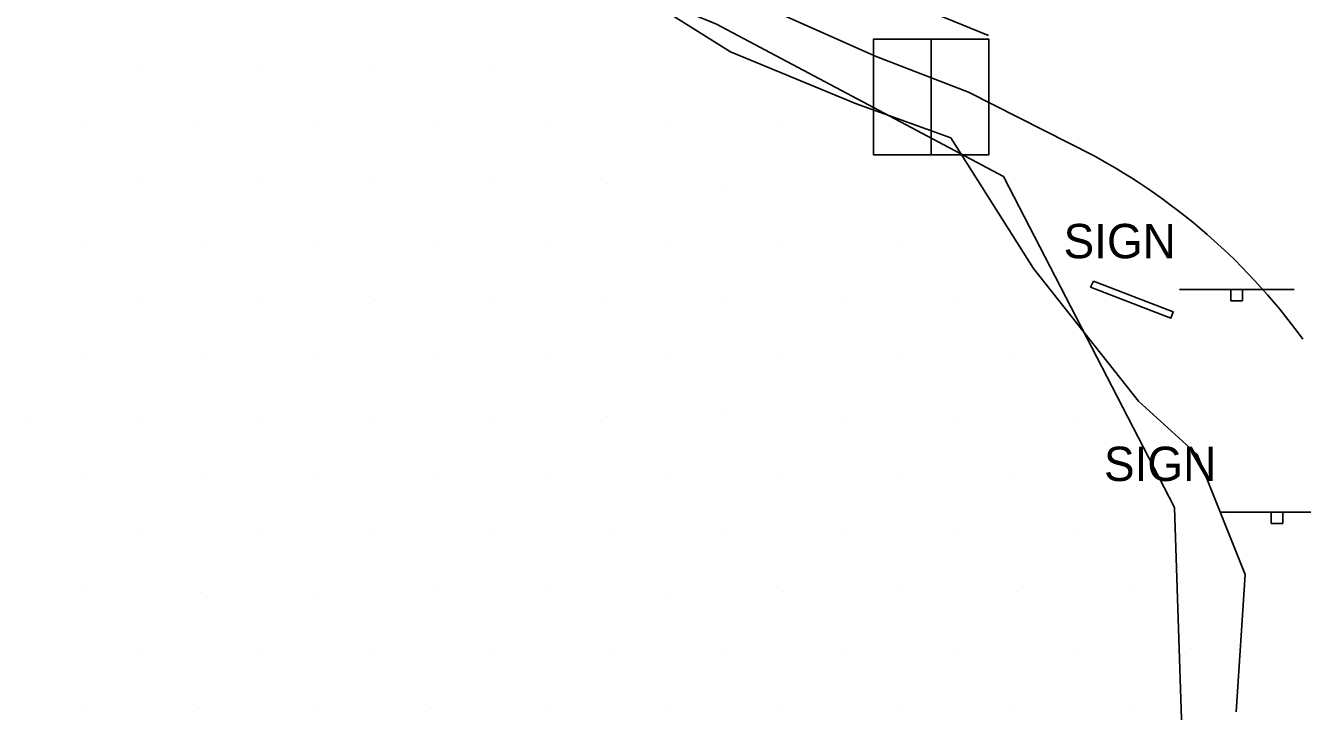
# Model space of a CAD drawing. Extents: x 1602514 to 1609837, y 863887 to 871157.
# Drawn here: x 1605195.3 to 1605427.6, y 866038 to 866162.7 of the extents above; entities that cross this region are included whole.
import ezdxf

# ---------------------------------------------------------------- set-up
doc = ezdxf.new("R2010")
doc.units = 0
for name, color, linetype in [('Roadway-Signs', 7, 'Continuous'), ('Survey-Centerline', 7, 'Continuous'), ('Survey-Edge of pavement', 7, 'Continuous'), ('Survey-Entrances', 7, 'Continuous'), ('Survey-Ridge Lines', 7, 'Continuous'), ('Survey-Signs', 7, 'Continuous'), ('Survey-Spot dirt', 7, 'Continuous'), ('Survey-Vegetation trees', 7, 'Continuous'), ('Utility-Pole', 7, 'Continuous')]:
    doc.layers.add(name, color=color, linetype=linetype)

msp = doc.modelspace()

# ---------------------------------------------------------------- linework, layer by layer
at = {"layer": 'Roadway-Signs'}
for p, q in [((1605405.21, 866114.73), (1605426.11, 866114.73)), ((1605405.21, 866114.73), (1605426.11, 866114.73)), ((1605414.56, 866112.63), (1605414.56, 866114.73)), ((1605414.56, 866112.63), (1605414.56, 866114.73)), ((1605415.61, 866114.73), (1605415.61, 866114.73)), ((1605415.61, 866114.73), (1605415.61, 866114.73)), ((1605416.66, 866114.73), (1605416.66, 866112.63)), ((1605416.66, 866114.73), (1605416.66, 866112.63)), ((1605416.66, 866112.63), (1605414.56, 866112.63)), ((1605416.66, 866112.63), (1605414.56, 866112.63)), ((1605412.56, 866074.22), (1605433.46, 866074.22)), ((1605412.56, 866074.22), (1605433.46, 866074.22)), ((1605421.91, 866072.12), (1605421.91, 866074.22)), ((1605421.91, 866072.12), (1605421.91, 866074.22)), ((1605422.96, 866074.22), (1605422.96, 866074.22)), ((1605422.96, 866074.22), (1605422.96, 866074.22)), ((1605424.01, 866074.22), (1605424.01, 866072.12)), ((1605424.01, 866074.22), (1605424.01, 866072.12)), ((1605424.01, 866072.12), (1605421.91, 866072.12)), ((1605424.01, 866072.12), (1605421.91, 866072.12))]:
    msp.add_line(p, q, dxfattribs=at)
at = {"layer": 'Survey-Centerline'}
msp.add_lwpolyline([(1604959.22, 866136.32), (1604979.5, 866150.98), (1605000.49, 866164.56), (1605022.29, 866177.24), (1605044.5, 866188.76), (1605067.17, 866199.3), (1605090.47, 866208.48), (1605114.54, 866215.65), (1605139.17, 866220.32), (1605164.03, 866222.96), (1605189.74, 866222.85), (1605214.7, 866220.44), (1605239.11, 866215.01), (1605263, 866206.83), (1605286.17, 866197.62), (1605309.07, 866187.64), (1605331.89, 866177.47), (1605354.73, 866167.35), (1605370.47, 866160.93)], dxfattribs=at)
msp.add_lwpolyline([(1604959.22, 866136.32), (1604979.5, 866150.98), (1605000.49, 866164.56), (1605022.29, 866177.24), (1605044.5, 866188.76), (1605067.17, 866199.3), (1605090.47, 866208.48), (1605114.54, 866215.65), (1605139.17, 866220.32), (1605164.03, 866222.96), (1605189.74, 866222.85), (1605214.7, 866220.44), (1605239.11, 866215.01), (1605263, 866206.83), (1605286.17, 866197.62), (1605309.07, 866187.64), (1605331.89, 866177.47), (1605354.73, 866167.35), (1605370.47, 866160.93)], dxfattribs=at)
at = {"layer": 'Survey-Edge of pavement'}
msp.add_line((1605389.7, 866139), (1605366.81, 866150.59), dxfattribs=at)
for points in [[(1604964.69, 866127.87), (1604984.98, 866142.54), (1605005.97, 866156.12), (1605026.58, 866168.14), (1605048.78, 866179.66), (1605071.37, 866190.36), (1605094.7, 866199.49), (1605115.63, 866205.87), (1605140.27, 866210.54), (1605165.13, 866213.18), (1605187.95, 866213.18), (1605212.91, 866210.77), (1605237.31, 866205.34), (1605261.15, 866196.82), (1605281.07, 866186.39), (1605303.97, 866176.41), (1605327.22, 866167.19), (1605350.06, 866157.08), (1605366.81, 866150.59)], [(1604964.69, 866127.87), (1604984.98, 866142.54), (1605005.97, 866156.12), (1605026.58, 866168.14), (1605048.78, 866179.66), (1605071.37, 866190.36), (1605094.7, 866199.49), (1605115.63, 866205.87), (1605140.27, 866210.54), (1605165.13, 866213.18), (1605187.95, 866213.18), (1605212.91, 866210.77), (1605237.31, 866205.34), (1605261.15, 866196.82), (1605281.07, 866186.39), (1605303.97, 866176.41), (1605327.22, 866167.19), (1605350.06, 866157.08), (1605366.81, 866150.59)], [(1605427.66, 866105.66), (1605426.63, 866107.05), (1605425.59, 866108.42), (1605424.53, 866109.78), (1605423.45, 866111.12), (1605422.34, 866112.44), (1605421.22, 866113.75), (1605420.08, 866115.04), (1605418.92, 866116.31), (1605417.73, 866117.57), (1605416.53, 866118.81), (1605415.32, 866120.03), (1605414.08, 866121.23), (1605412.82, 866122.41), (1605411.55, 866123.57), (1605410.26, 866124.71), (1605408.95, 866125.84), (1605407.63, 866126.94), (1605406.28, 866128.02), (1605404.93, 866129.09), (1605403.55, 866130.13), (1605402.16, 866131.15), (1605400.76, 866132.15), (1605399.34, 866133.13), (1605397.91, 866134.09), (1605396.46, 866135.03), (1605395, 866135.94), (1605393.52, 866136.83), (1605392.03, 866137.7), (1605390.53, 866138.55), (1605389.7, 866139)]]:
    msp.add_lwpolyline(points, dxfattribs=at)
at = {"layer": 'Survey-Entrances'}
msp.add_line((1605389.7, 866139), (1605366.81, 866150.59), dxfattribs=at)
at = {"layer": 'Survey-Ridge Lines'}
msp.add_lwpolyline([(1605073.23, 866186.45), (1605096.2, 866195.65), (1605116.44, 866203.21), (1605140.93, 866207.02), (1605165.63, 866208.46), (1605187.95, 866211.14), (1605212.67, 866208.29), (1605236.41, 866201.27), (1605259.85, 866193.2), (1605279.42, 866183.24), (1605301.86, 866171.58), (1605323.55, 866157.94), (1605346.28, 866148.54), (1605363.6, 866142.3), (1605378.67, 866118.51), (1605397.79, 866094.39), (1605408.42, 866084.7), (1605417.16, 866062.85), (1605415.55, 866037.91)], dxfattribs=at)
msp.add_lwpolyline([(1605073.23, 866186.45), (1605096.2, 866195.65), (1605116.44, 866203.21), (1605140.93, 866207.02), (1605165.63, 866208.46), (1605187.95, 866211.14), (1605212.67, 866208.29), (1605236.41, 866201.27), (1605259.85, 866193.2), (1605279.42, 866183.24), (1605301.86, 866171.58), (1605323.55, 866157.94), (1605346.28, 866148.54), (1605363.6, 866142.3), (1605378.67, 866118.51), (1605397.79, 866094.39), (1605408.42, 866084.7), (1605417.16, 866062.85), (1605415.55, 866037.91)], dxfattribs=at)
at = {"layer": 'Survey-Signs'}
msp.add_lwpolyline([(1605389.6, 866116.24), (1605404.08, 866110.63), (1605403.67, 866109.5), (1605389.06, 866115.16)], close=True, dxfattribs=at)
msp.add_lwpolyline([(1605389.6, 866116.24), (1605404.08, 866110.63), (1605403.67, 866109.5), (1605389.06, 866115.16)], close=True, dxfattribs=at)
at = {"layer": 'Survey-Spot dirt'}
for p, q in [((1605216.43, 866155.31), (1605216.43, 866155.31)), ((1605216.43, 866155.31), (1605216.43, 866155.31)), ((1605237.62, 866155.37), (1605237.62, 866155.37)), ((1605237.62, 866155.37), (1605237.62, 866155.37)), ((1605258.9, 866155.3), (1605258.9, 866155.3)), ((1605258.9, 866155.3), (1605258.9, 866155.3)), ((1605280.07, 866154.99), (1605280.07, 866154.99)), ((1605280.07, 866154.99), (1605280.07, 866154.99)), ((1605205.69, 866144.51), (1605205.69, 866144.51)), ((1605205.69, 866144.51), (1605205.69, 866144.51)), ((1605227.03, 866144.46), (1605227.03, 866144.46)), ((1605227.03, 866144.46), (1605227.03, 866144.46)), ((1605248.16, 866144.44), (1605248.16, 866144.44)), ((1605248.16, 866144.44), (1605248.16, 866144.44)), ((1605269.42, 866144.46), (1605269.42, 866144.46)), ((1605269.42, 866144.46), (1605269.42, 866144.46)), ((1605290.82, 866144.57), (1605290.82, 866144.57)), ((1605290.82, 866144.57), (1605290.82, 866144.57)), ((1605311.98, 866144.35), (1605311.98, 866144.35)), ((1605311.98, 866144.35), (1605311.98, 866144.35)), ((1605333.2, 866144.35), (1605333.2, 866144.35)), ((1605333.2, 866144.35), (1605333.2, 866144.35)), ((1605216.47, 866134.02), (1605216.47, 866134.02)), ((1605216.47, 866134.02), (1605216.47, 866134.02)), ((1605237.81, 866133.93), (1605237.81, 866133.93)), ((1605237.81, 866133.93), (1605237.81, 866133.93)), ((1605258.74, 866134.11), (1605258.74, 866134.11)), ((1605258.74, 866134.11), (1605258.74, 866134.11)), ((1605279.98, 866133.93), (1605279.98, 866133.93)), ((1605279.98, 866133.93), (1605279.98, 866133.93)), ((1605301.2, 866134.08), (1605301.2, 866134.08)), ((1605301.2, 866134.08), (1605301.2, 866134.08)), ((1605322.53, 866133.76), (1605322.53, 866133.76)), ((1605322.53, 866133.76), (1605322.53, 866133.76)), ((1605205.88, 866123.4), (1605205.88, 866123.4)), ((1605205.88, 866123.4), (1605205.88, 866123.4)), ((1605227.12, 866123.52), (1605227.12, 866123.52)), ((1605227.12, 866123.52), (1605227.12, 866123.52)), ((1605248.25, 866123.37), (1605248.25, 866123.37)), ((1605248.25, 866123.37), (1605248.25, 866123.37)), ((1605269.45, 866123.36), (1605269.45, 866123.36)), ((1605269.45, 866123.36), (1605269.45, 866123.36)), ((1605311.92, 866123.43), (1605311.92, 866123.43)), ((1605311.92, 866123.43), (1605311.92, 866123.43)), ((1605354.18, 866123.42), (1605354.18, 866123.42)), ((1605354.18, 866123.42), (1605354.18, 866123.42)), ((1605290.58, 866123.31), (1605290.58, 866123.31)), ((1605290.58, 866123.31), (1605290.58, 866123.31)), ((1605333.13, 866123.26), (1605333.13, 866123.26)), ((1605333.13, 866123.26), (1605333.13, 866123.26)), ((1605216.21, 866112.63), (1605216.21, 866112.63)), ((1605216.21, 866112.63), (1605216.21, 866112.63)), ((1605237.69, 866112.86), (1605237.69, 866112.86)), ((1605237.69, 866112.86), (1605237.69, 866112.86)), ((1605258.88, 866112.8), (1605258.88, 866112.8)), ((1605258.88, 866112.8), (1605258.88, 866112.8)), ((1605280.13, 866112.72), (1605280.13, 866112.72)), ((1605280.13, 866112.72), (1605280.13, 866112.72)), ((1605301.13, 866112.58), (1605301.13, 866112.58)), ((1605301.13, 866112.58), (1605301.13, 866112.58)), ((1605322.29, 866112.84), (1605322.29, 866112.84)), ((1605322.29, 866112.84), (1605322.29, 866112.84)), ((1605343.84, 866112.86), (1605343.84, 866112.86)), ((1605343.84, 866112.86), (1605343.84, 866112.86)), ((1605364.87, 866112.69), (1605364.87, 866112.69)), ((1605364.87, 866112.69), (1605364.87, 866112.69)), ((1605205.82, 866102.25), (1605205.82, 866102.25)), ((1605205.82, 866102.25), (1605205.82, 866102.25)), ((1605227.08, 866102.11), (1605227.08, 866102.11)), ((1605227.08, 866102.11), (1605227.08, 866102.11)), ((1605248.4, 866102.19), (1605248.4, 866102.19)), ((1605248.4, 866102.19), (1605248.4, 866102.19)), ((1605269.48, 866102.25), (1605269.48, 866102.25)), ((1605269.48, 866102.25), (1605269.48, 866102.25)), ((1605290.57, 866102.02), (1605290.57, 866102.02)), ((1605290.57, 866102.02), (1605290.57, 866102.02)), ((1605311.82, 866102.21), (1605311.82, 866102.21)), ((1605311.82, 866102.21), (1605311.82, 866102.21)), ((1605333.19, 866102.18), (1605333.19, 866102.18)), ((1605333.19, 866102.18), (1605333.19, 866102.18)), ((1605354.33, 866102.22), (1605354.33, 866102.22)), ((1605354.33, 866102.22), (1605354.33, 866102.22)), ((1605375.41, 866102.07), (1605375.41, 866102.07)), ((1605375.41, 866102.07), (1605375.41, 866102.07)), ((1605195.31, 866091.54), (1605195.31, 866091.54)), ((1605195.31, 866091.54), (1605195.31, 866091.54)), ((1605216.47, 866091.42), (1605216.47, 866091.42)), ((1605216.47, 866091.42), (1605216.47, 866091.42)), ((1605237.63, 866091.52), (1605237.63, 866091.52)), ((1605237.63, 866091.52), (1605237.63, 866091.52)), ((1605258.83, 866091.55), (1605258.83, 866091.55)), ((1605258.83, 866091.55), (1605258.83, 866091.55)), ((1605280.29, 866091.6), (1605280.29, 866091.6)), ((1605280.29, 866091.6), (1605280.29, 866091.6)), ((1605301.16, 866091.66), (1605301.16, 866091.66)), ((1605301.16, 866091.66), (1605301.16, 866091.66)), ((1605322.45, 866091.73), (1605322.45, 866091.73)), ((1605322.45, 866091.73), (1605322.45, 866091.73)), ((1605343.82, 866091.51), (1605343.82, 866091.51)), ((1605343.82, 866091.51), (1605343.82, 866091.51)), ((1605364.81, 866091.59), (1605364.81, 866091.59)), ((1605364.81, 866091.59), (1605364.81, 866091.59)), ((1605386.01, 866091.42), (1605386.01, 866091.42)), ((1605386.01, 866091.42), (1605386.01, 866091.42)), ((1605205.89, 866080.92), (1605205.89, 866080.92)), ((1605205.89, 866080.92), (1605205.89, 866080.92)), ((1605227.18, 866081.06), (1605227.18, 866081.06)), ((1605227.18, 866081.06), (1605227.18, 866081.06)), ((1605248.17, 866081.01), (1605248.17, 866081.01)), ((1605248.17, 866081.01), (1605248.17, 866081.01)), ((1605269.43, 866080.95), (1605269.43, 866080.95)), ((1605269.43, 866080.95), (1605269.43, 866080.95)), ((1605290.55, 866080.91), (1605290.55, 866080.91)), ((1605290.55, 866080.91), (1605290.55, 866080.91)), ((1605311.75, 866081.03), (1605311.75, 866081.03)), ((1605311.75, 866081.03), (1605311.75, 866081.03)), ((1605332.88, 866081), (1605332.88, 866081)), ((1605332.88, 866081), (1605332.88, 866081)), ((1605354.11, 866081.13), (1605354.11, 866081.13)), ((1605354.11, 866081.13), (1605354.11, 866081.13)), ((1605375.34, 866081.06), (1605375.34, 866081.06)), ((1605375.34, 866081.06), (1605375.34, 866081.06)), ((1605396.43, 866080.87), (1605396.43, 866080.87)), ((1605396.43, 866080.87), (1605396.43, 866080.87)), ((1605216.51, 866070.45), (1605216.51, 866070.45)), ((1605216.51, 866070.45), (1605216.51, 866070.45)), ((1605237.6, 866070.41), (1605237.6, 866070.41)), ((1605237.6, 866070.41), (1605237.6, 866070.41)), ((1605258.83, 866070.32), (1605258.83, 866070.32)), ((1605258.83, 866070.32), (1605258.83, 866070.32)), ((1605280.12, 866070.45), (1605280.12, 866070.45)), ((1605280.12, 866070.45), (1605280.12, 866070.45)), ((1605301.27, 866070.2), (1605301.27, 866070.2)), ((1605301.27, 866070.2), (1605301.27, 866070.2)), ((1605322.35, 866070.5), (1605322.35, 866070.5)), ((1605322.35, 866070.5), (1605322.35, 866070.5)), ((1605343.77, 866070.41), (1605343.77, 866070.41)), ((1605343.77, 866070.41), (1605343.77, 866070.41)), ((1605364.73, 866070.38), (1605364.73, 866070.38)), ((1605364.73, 866070.38), (1605364.73, 866070.38)), ((1605386.34, 866070.4), (1605386.34, 866070.4)), ((1605386.34, 866070.4), (1605386.34, 866070.4)), ((1605205.68, 866059.99), (1605205.68, 866059.99)), ((1605205.68, 866059.99), (1605205.68, 866059.99)), ((1605227.05, 866059.67), (1605227.05, 866059.67)), ((1605227.05, 866059.67), (1605227.05, 866059.67)), ((1605248.15, 866059.67), (1605248.15, 866059.67)), ((1605248.15, 866059.67), (1605248.15, 866059.67)), ((1605269.53, 866059.7), (1605269.53, 866059.7)), ((1605269.53, 866059.7), (1605269.53, 866059.7)), ((1605290.59, 866059.84), (1605290.59, 866059.84)), ((1605290.59, 866059.84), (1605290.59, 866059.84)), ((1605311.93, 866059.64), (1605311.93, 866059.64)), ((1605311.93, 866059.64), (1605311.93, 866059.64)), ((1605333.17, 866059.85), (1605333.17, 866059.85)), ((1605333.17, 866059.85), (1605333.17, 866059.85)), ((1605354.2, 866059.78), (1605354.2, 866059.78)), ((1605354.2, 866059.78), (1605354.2, 866059.78)), ((1605375.52, 866059.85), (1605375.52, 866059.85)), ((1605375.52, 866059.85), (1605375.52, 866059.85)), ((1605396.6, 866059.75), (1605396.6, 866059.75)), ((1605396.6, 866059.75), (1605396.6, 866059.75)), ((1605216.44, 866049.1), (1605216.44, 866049.1)), ((1605216.44, 866049.1), (1605216.44, 866049.1)), ((1605258.84, 866049.01), (1605258.84, 866049.01)), ((1605258.84, 866049.01), (1605258.84, 866049.01)), ((1605280.01, 866049.24), (1605280.01, 866049.24)), ((1605280.01, 866049.24), (1605280.01, 866049.24)), ((1605301.29, 866049.1), (1605301.29, 866049.1)), ((1605301.29, 866049.1), (1605301.29, 866049.1)), ((1605322.29, 866049.33), (1605322.29, 866049.33)), ((1605322.29, 866049.33), (1605322.29, 866049.33)), ((1605343.95, 866049.26), (1605343.95, 866049.26)), ((1605343.95, 866049.26), (1605343.95, 866049.26)), ((1605364.87, 866049.13), (1605364.87, 866049.13)), ((1605364.87, 866049.13), (1605364.87, 866049.13)), ((1605386.13, 866049.19), (1605386.13, 866049.19)), ((1605386.13, 866049.19), (1605386.13, 866049.19)), ((1605407.32, 866049.36), (1605407.32, 866049.36)), ((1605407.32, 866049.36), (1605407.32, 866049.36)), ((1605237.57, 866048.94), (1605237.57, 866048.94)), ((1605237.57, 866048.94), (1605237.57, 866048.94)), ((1605205.77, 866038.55), (1605205.77, 866038.55)), ((1605205.77, 866038.55), (1605205.77, 866038.55)), ((1605227.02, 866038.47), (1605227.02, 866038.47)), ((1605227.02, 866038.47), (1605227.02, 866038.47)), ((1605248.11, 866038.68), (1605248.11, 866038.68)), ((1605248.11, 866038.68), (1605248.11, 866038.68)), ((1605269.23, 866038.57), (1605269.23, 866038.57)), ((1605269.23, 866038.57), (1605269.23, 866038.57)), ((1605290.85, 866038.46), (1605290.85, 866038.46)), ((1605290.85, 866038.46), (1605290.85, 866038.46)), ((1605311.81, 866038.5), (1605311.81, 866038.5)), ((1605311.81, 866038.5), (1605311.81, 866038.5)), ((1605332.94, 866038.32), (1605332.94, 866038.32)), ((1605332.94, 866038.32), (1605332.94, 866038.32)), ((1605354.25, 866038.44), (1605354.25, 866038.44)), ((1605354.25, 866038.44), (1605354.25, 866038.44)), ((1605375.04, 866038.9), (1605375.04, 866038.9)), ((1605375.04, 866038.9), (1605375.04, 866038.9)), ((1605396.81, 866038.61), (1605396.81, 866038.61)), ((1605396.81, 866038.61), (1605396.81, 866038.61))]:
    msp.add_line(p, q, dxfattribs=at)
at = {"layer": 'Survey-Vegetation trees'}
msp.add_lwpolyline([(1605345.12, 865808.51), (1605389.24, 865912.86), (1605406.29, 866014.53), (1605404.29, 866075.06), (1605373.2, 866135.26), (1605321, 866162.98), (1605264.32, 866186.31), (1605208.27, 866204.93), (1605168.7, 866206), (1605115.43, 866197.22), (1605075.43, 866183.53), (1605021.73, 866154.42), (1604992.43, 866134.51)], dxfattribs=at)
msp.add_lwpolyline([(1605345.12, 865808.51), (1605389.24, 865912.86), (1605406.29, 866014.53), (1605404.29, 866075.06), (1605373.2, 866135.26), (1605321, 866162.98), (1605264.32, 866186.31), (1605208.27, 866204.93), (1605168.7, 866206), (1605115.43, 866197.22), (1605075.43, 866183.53), (1605021.73, 866154.42), (1604992.43, 866134.51)], dxfattribs=at)
at = {"layer": 'Utility-Pole'}
for points in [[(1605349.55, 866139.22), (1605360.05, 866139.22), (1605360.05, 866160.23), (1605349.55, 866160.23)], [(1605349.55, 866160.23), (1605370.55, 866160.23), (1605370.55, 866139.22), (1605349.55, 866139.22)], [(1605349.55, 866139.22), (1605360.05, 866139.22), (1605360.05, 866160.23), (1605349.55, 866160.23)], [(1605349.55, 866160.23), (1605370.55, 866160.23), (1605370.55, 866139.22), (1605349.55, 866139.22)]]:
    msp.add_lwpolyline(points, close=True, dxfattribs=at)

# ---------------------------------------------------------------- texts
at = {"layer": 'Roadway-Signs'}
for p in [(1605384.13, 866120.39), (1605384.13, 866120.39), (1605391.48, 866079.87), (1605391.48, 866079.87)]:
    msp.add_text('SIGN', height=6.25, dxfattribs=at).set_placement(p)

doc.saveas('drawing.dxf')
